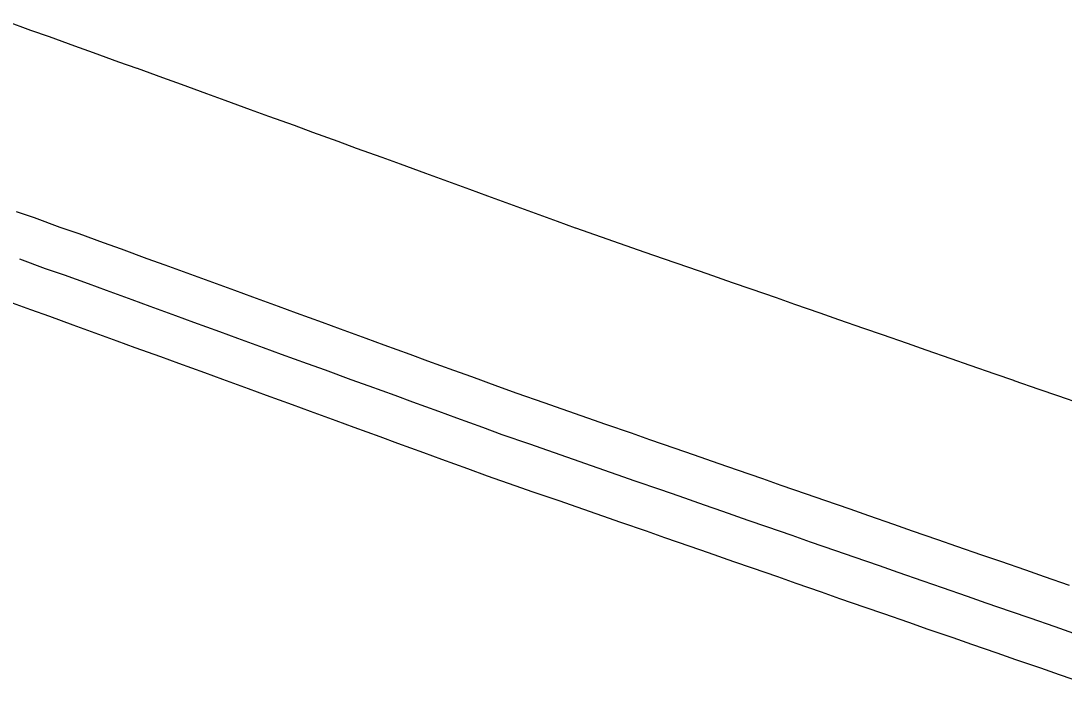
# Model space of a CAD drawing. Extents: x -7164 to 2214450, y -19642 to 253469.
# Drawn here: x -119.6 to -0.6, y -1296.9 to -1221.4 of the extents above; entities that cross this region are included whole.
import ezdxf

# ---------------------------------------------------------------- set-up
doc = ezdxf.new("R2010")
doc.units = 0
for name, color, linetype in [('SURVEY - PROFILE - Ground Line with Text', 7, 'Continuous'), ('SURVEY - PROFILE - Utilities - Cable with Text', 7, 'Continuous'), ('SURVEY - PROFILE - Utilities - Electric with Text', 7, 'Continuous')]:
    doc.layers.add(name, color=color, linetype=linetype)

msp = doc.modelspace()

# ---------------------------------------------------------------- linework, layer by layer
at = {"layer": 'SURVEY - PROFILE - Ground Line with Text'}
for points in [[(-121.35, -1221.36), (-118.49, -1222.42), (-116.36, -1223.15), (-113.47, -1224.22), (-111.36, -1224.95), (-108.46, -1226.02), (-106.36, -1226.74), (-106.34, -1226.75), (-106.33, -1226.75), (-103.43, -1227.81), (-101.33, -1228.58), (-98.43, -1229.63), (-96.34, -1230.4), (-93.43, -1231.45)], [(-121.35, -1221.36), (-118.49, -1222.42), (-116.36, -1223.15), (-113.47, -1224.22), (-111.36, -1224.95), (-108.46, -1226.02), (-106.36, -1226.74), (-106.34, -1226.75), (-106.33, -1226.75), (-103.43, -1227.81), (-101.33, -1228.58), (-98.43, -1229.63), (-96.34, -1230.4), (-93.43, -1231.45)], [(-93.43, -1231.45), (-91.34, -1232.22), (-88.43, -1233.27), (-86.34, -1234.04), (-83.43, -1235.09), (-81.35, -1235.86), (-78.43, -1236.91), (-76.35, -1237.68), (-73.43, -1238.74), (-71.35, -1239.5), (-68.44, -1240.56), (-66.36, -1241.32), (-63.44, -1242.38), (-61.36, -1243.14), (-58.44, -1244.2), (-56.36, -1244.96), (-56.35, -1244.97), (-56.33, -1244.97), (-53.42, -1245.98), (-51.34, -1246.71), (-48.43, -1247.72), (-46.34, -1248.45), (-43.44, -1249.45), (-41.34, -1250.18), (-38.45, -1251.19), (-36.35, -1251.92), (-33.46, -1252.92), (-31.35, -1253.66), (-28.47, -1254.66), (-26.35, -1255.4), (-23.48, -1256.39), (-21.36, -1257.14), (-18.49, -1258.13), (-16.36, -1258.87), (-13.51, -1259.86), (-11.36, -1260.61), (-8.52, -1261.6), (-6.36, -1262.35), (-6.35, -1262.35), (-6.34, -1262.36), (-3.49, -1263.34), (-1.34, -1264.09), (1.51, -1265.07)], [(-93.43, -1231.45), (-91.34, -1232.22), (-88.43, -1233.27), (-86.34, -1234.04), (-83.43, -1235.09), (-81.35, -1235.86), (-78.43, -1236.91), (-76.35, -1237.68), (-73.43, -1238.74), (-71.35, -1239.5), (-68.44, -1240.56), (-66.36, -1241.32), (-63.44, -1242.38), (-61.36, -1243.14), (-58.44, -1244.2), (-56.36, -1244.96), (-56.35, -1244.97), (-56.33, -1244.97), (-53.42, -1245.98), (-51.34, -1246.71), (-48.43, -1247.72), (-46.34, -1248.45), (-43.44, -1249.45), (-41.34, -1250.18), (-38.45, -1251.19), (-36.35, -1251.92), (-33.46, -1252.92), (-31.35, -1253.66), (-28.47, -1254.66), (-26.35, -1255.4), (-23.48, -1256.39), (-21.36, -1257.14), (-18.49, -1258.13), (-16.36, -1258.87), (-13.51, -1259.86), (-11.36, -1260.61), (-8.52, -1261.6), (-6.36, -1262.35), (-6.35, -1262.35), (-6.34, -1262.36), (-3.49, -1263.34), (-1.34, -1264.09), (1.51, -1265.07)]]:
    msp.add_lwpolyline(points, dxfattribs=at)
at = {"layer": 'SURVEY - PROFILE - Utilities - Cable with Text'}
msp.add_lwpolyline([(-121.44, -1253.21), (-118.5, -1254.29), (-116.33, -1255.04), (-113.66, -1256.01), (-111.6, -1256.77), (-108.66, -1257.83), (-106.61, -1258.59), (-103.66, -1259.65), (-101.61, -1260.41), (-98.66, -1261.47), (-96.61, -1262.23), (-93.67, -1263.3), (-91.62, -1264.05), (-88.67, -1265.12), (-86.62, -1265.87), (-83.67, -1266.94), (-81.62, -1267.69), (-78.67, -1268.76), (-76.63, -1269.51), (-73.68, -1270.58), (-71.63, -1271.33), (-68.67, -1272.4), (-66.4, -1273.24), (-63.24, -1274.33), (-61.19, -1275.05), (-58.25, -1276.06), (-56.19, -1276.78), (-53.26, -1277.8), (-51.19, -1278.52), (-48.28, -1279.53), (-46.2, -1280.26), (-43.29, -1281.27), (-41.2, -1282), (-38.3, -1283), (-36.2, -1283.73), (-33.31, -1284.73), (-31.21, -1285.47), (-28.32, -1286.47), (-26.21, -1287.21), (-23.34, -1288.2), (-21.21, -1288.95), (-18.35, -1289.94), (-16.15, -1290.71), (-13.28, -1291.69), (-11.15, -1292.44), (-8.28, -1293.42), (-6.15, -1294.17), (-3.29, -1295.15), (-1.15, -1295.89), (1.71, -1296.88)], dxfattribs=at)
msp.add_lwpolyline([(-121.44, -1253.21), (-118.5, -1254.29), (-116.33, -1255.04), (-113.66, -1256.01), (-111.6, -1256.77), (-108.66, -1257.83), (-106.61, -1258.59), (-103.66, -1259.65), (-101.61, -1260.41), (-98.66, -1261.47), (-96.61, -1262.23), (-93.67, -1263.3), (-91.62, -1264.05), (-88.67, -1265.12), (-86.62, -1265.87), (-83.67, -1266.94), (-81.62, -1267.69), (-78.67, -1268.76), (-76.63, -1269.51), (-73.68, -1270.58), (-71.63, -1271.33), (-68.67, -1272.4), (-66.4, -1273.24), (-63.24, -1274.33), (-61.19, -1275.05), (-58.25, -1276.06), (-56.19, -1276.78), (-53.26, -1277.8), (-51.19, -1278.52), (-48.28, -1279.53), (-46.2, -1280.26), (-43.29, -1281.27), (-41.2, -1282), (-38.3, -1283), (-36.2, -1283.73), (-33.31, -1284.73), (-31.21, -1285.47), (-28.32, -1286.47), (-26.21, -1287.21), (-23.34, -1288.2), (-21.21, -1288.95), (-18.35, -1289.94), (-16.15, -1290.71), (-13.28, -1291.69), (-11.15, -1292.44), (-8.28, -1293.42), (-6.15, -1294.17), (-3.29, -1295.15), (-1.15, -1295.89), (1.71, -1296.88)], dxfattribs=at)
at = {"layer": 'SURVEY - PROFILE - Utilities - Electric with Text'}
for points in [[(-120.15, -1243.08), (-118.08, -1243.79), (-115.14, -1244.87), (-112.99, -1245.62), (-110.23, -1246.62), (-108.18, -1247.37), (-105.23, -1248.44), (-103.18, -1249.19), (-100.24, -1250.26), (-98.18, -1251.01), (-95.24, -1252.08), (-93.19, -1252.83), (-90.24, -1253.9), (-88.19, -1254.65), (-85.24, -1255.72), (-83.19, -1256.47), (-80.24, -1257.54), (-78.2, -1258.29), (-75.25, -1259.36), (-73.2, -1260.11), (-70.25, -1261.18), (-68.2, -1261.93), (-65.25, -1263.01), (-63.04, -1263.82), (-59.95, -1264.88), (-57.9, -1265.6), (-54.96, -1266.62), (-52.9, -1267.34), (-49.98, -1268.35), (-47.91, -1269.08), (-44.99, -1270.09), (-42.91, -1270.81), (-40, -1271.82), (-37.91, -1272.55), (-35.01, -1273.55), (-32.92, -1274.29), (-30.02, -1275.29), (-27.92, -1276.03), (-25.04, -1277.02), (-22.92, -1277.76), (-20.05, -1278.76), (-17.92, -1279.5), (-15.06, -1280.49), (-12.88, -1281.26), (-10.01, -1282.24), (-7.87, -1282.99), (-5.01, -1283.97), (-2.88, -1284.72), (-0.01, -1285.7)], [(-120.15, -1243.08), (-118.08, -1243.79), (-115.14, -1244.87), (-112.99, -1245.62), (-110.23, -1246.62), (-108.18, -1247.37), (-105.23, -1248.44), (-103.18, -1249.19), (-100.24, -1250.26), (-98.18, -1251.01), (-95.24, -1252.08), (-93.19, -1252.83), (-90.24, -1253.9), (-88.19, -1254.65), (-85.24, -1255.72), (-83.19, -1256.47), (-80.24, -1257.54), (-78.2, -1258.29), (-75.25, -1259.36), (-73.2, -1260.11), (-70.25, -1261.18), (-68.2, -1261.93), (-65.25, -1263.01), (-63.04, -1263.82), (-59.95, -1264.88), (-57.9, -1265.6), (-54.96, -1266.62), (-52.9, -1267.34), (-49.98, -1268.35), (-47.91, -1269.08), (-44.99, -1270.09), (-42.91, -1270.81), (-40, -1271.82), (-37.91, -1272.55), (-35.01, -1273.55), (-32.92, -1274.29), (-30.02, -1275.29), (-27.92, -1276.03), (-25.04, -1277.02), (-22.92, -1277.76), (-20.05, -1278.76), (-17.92, -1279.5), (-15.06, -1280.49), (-12.88, -1281.26), (-10.01, -1282.24), (-7.87, -1282.99), (-5.01, -1283.97), (-2.88, -1284.72), (-0.01, -1285.7)], [(-119.76, -1248.5), (-116.82, -1249.58), (-114.66, -1250.33), (-111.94, -1251.31), (-109.89, -1252.07), (-106.95, -1253.14), (-104.89, -1253.89), (-101.95, -1254.96), (-99.9, -1255.71), (-96.95, -1256.78), (-94.9, -1257.53), (-91.95, -1258.6), (-89.9, -1259.35), (-86.96, -1260.42), (-84.91, -1261.17), (-81.96, -1262.24), (-79.91, -1262.99), (-76.96, -1264.06), (-74.91, -1264.81), (-71.96, -1265.88), (-69.92, -1266.63), (-66.96, -1267.7), (-64.72, -1268.53), (-61.6, -1269.61), (-59.54, -1270.32), (-56.61, -1271.34), (-54.55, -1272.06), (-51.62, -1273.07), (-49.55, -1273.8), (-46.63, -1274.81), (-44.55, -1275.54), (-41.64, -1276.54), (-39.56, -1277.27), (-36.66, -1278.28), (-34.56, -1279.01), (-31.67, -1280.01), (-29.56, -1280.75), (-26.68, -1281.75), (-24.57, -1282.49), (-21.69, -1283.48), (-19.57, -1284.22), (-16.7, -1285.22), (-14.52, -1285.98), (-11.64, -1286.97), (-9.51, -1287.71), (-6.65, -1288.7), (-4.51, -1289.44), (-1.65, -1290.42), (0.48, -1291.17)], [(-119.76, -1248.5), (-116.82, -1249.58), (-114.66, -1250.33), (-111.94, -1251.31), (-109.89, -1252.07), (-106.95, -1253.14), (-104.89, -1253.89), (-101.95, -1254.96), (-99.9, -1255.71), (-96.95, -1256.78), (-94.9, -1257.53), (-91.95, -1258.6), (-89.9, -1259.35), (-86.96, -1260.42), (-84.91, -1261.17), (-81.96, -1262.24), (-79.91, -1262.99), (-76.96, -1264.06), (-74.91, -1264.81), (-71.96, -1265.88), (-69.92, -1266.63), (-66.96, -1267.7), (-64.72, -1268.53), (-61.6, -1269.61), (-59.54, -1270.32), (-56.61, -1271.34), (-54.55, -1272.06), (-51.62, -1273.07), (-49.55, -1273.8), (-46.63, -1274.81), (-44.55, -1275.54), (-41.64, -1276.54), (-39.56, -1277.27), (-36.66, -1278.28), (-34.56, -1279.01), (-31.67, -1280.01), (-29.56, -1280.75), (-26.68, -1281.75), (-24.57, -1282.49), (-21.69, -1283.48), (-19.57, -1284.22), (-16.7, -1285.22), (-14.52, -1285.98), (-11.64, -1286.97), (-9.51, -1287.71), (-6.65, -1288.7), (-4.51, -1289.44), (-1.65, -1290.42), (0.48, -1291.17)]]:
    msp.add_lwpolyline(points, dxfattribs=at)

doc.saveas('drawing.dxf')
